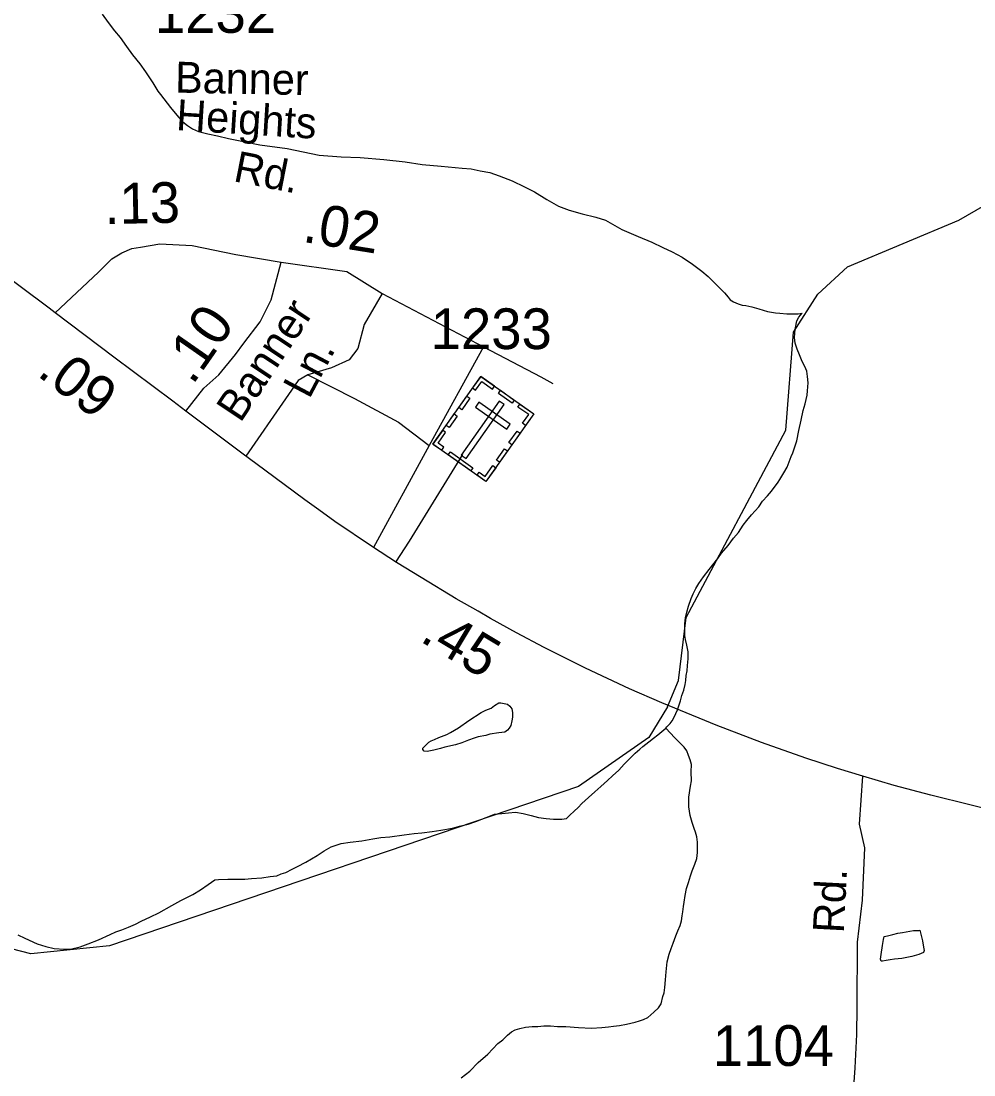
# Model space of a CAD drawing. Extents: x 2082433 to 2279600, y 546599 to 755198.
# Drawn here: x 2139571 to 2142494, y 588097 to 591331 of the extents above; entities that cross this region are included whole.
import ezdxf

# ---------------------------------------------------------------- set-up
doc = ezdxf.new("R2010")
doc.units = 0
for name, color, linetype in [('Exist Cultural Cemetery CELL', 7, 'Continuous'), ('Exist Hydrographic Misc Water Feature', 7, 'Continuous'), ('Exist Road Non-System Type 51', 7, 'Continuous'), ('Exist Road Primary NC Attributed', 7, 'Continuous'), ('Exist Road Primary NC Service Mileage Hundredths English Label', 7, 'Continuous'), ('Exist Road Secondary Mileage Hundredths English Label', 7, 'Continuous'), ('Exist Road Secondary Type 51 Attributed', 7, 'Continuous'), ('Exist Road Secondary Type 51 Label', 7, 'Continuous'), ('Exist Road Secondary Type 51 Number Label', 7, 'Continuous')]:
    doc.layers.add(name, color=color, linetype=linetype)

msp = doc.modelspace()

# ---------------------------------------------------------------- linework, layer by layer
at = {"layer": 'Exist Cultural Cemetery CELL'}
for points in [[(2140981.4, 590241.1), (2141144, 590126.3), (2140997.1, 589918.3), (2140834.5, 590033.1)], [(2140956.4, 590205.7), (2140965.6, 590199.2), (2140984.2, 590225.5), (2141017.3, 590202.1), (2141023.8, 590211.2), (2140981.4, 590241.1)], [(2141041.8, 590198.4), (2141084.2, 590168.5), (2141077.6, 590159.1), (2141035.3, 590189)], [(2140913.6, 590145.1), (2140938.6, 590180.5), (2140947.9, 590174), (2140922.9, 590138.6)], [(2141053.5, 590154.3), (2141038.2, 590165), (2140921.3, 589999.4), (2140936.5, 589988.6)], [(2140975.4, 590162), (2140964.7, 590146.7), (2141060.8, 590078.8), (2141071.6, 590094)], [(2141119, 590090.8), (2141109.8, 590097.3), (2141128.3, 590123.6), (2141095.2, 590147), (2141101.6, 590156.1), (2141144, 590126.2)], [(2140874.8, 590090.2), (2140899.8, 590125.6), (2140909.1, 590119.1), (2140884.1, 590083.7)], [(2140861.5, 590014.1), (2140868.1, 590023.4), (2140850.2, 590036.1), (2140873.5, 590069.1), (2140864.4, 590075.6), (2140834.5, 590033.2)], [(2141067.5, 590037.7), (2141092.5, 590073.1), (2141101.8, 590066.5), (2141076.8, 590031.1)], [(2140888, 590009.3), (2140957.3, 589960.4), (2140950.8, 589951.1), (2140881.5, 590000)], [(2141029.5, 589983.8), (2141054.5, 590019.2), (2141063.8, 590012.7), (2141038.8, 589977.3)], [(2140970, 589937.4), (2140976.7, 589946.7), (2140994.6, 589934.1), (2141017.9, 589967.1), (2141027, 589960.7), (2140997.1, 589918.3)]]:
    msp.add_lwpolyline(points, close=True, dxfattribs=at)
at = {"layer": 'Exist Hydrographic Misc Water Feature'}
for points in [[(2141554.7, 589226.7), (2141587.7, 589308), (2141611.7, 589501.1), (2141917.8, 590075.6), (2141940.8, 590376.9), (2142015.9, 590493.5), (2142106.7, 590576.9), (2142447.7, 590720.9), (2142580.8, 590796.9), (2142704.9, 590955.2), (2142911.8, 591347.9), (2143044.8, 591473.2), (2143293.8, 591615.7), (2143734.9, 591734.7), (2143885, 591817)], [(2139819.6, 591353.1), (2139838.2, 591327.1), (2139857.7, 591301.5), (2139874.3, 591281.5), (2139894.4, 591253.7), (2139912.3, 591227.5), (2139934.8, 591199.8), (2139952.5, 591176), (2139974.8, 591141.8), (2139990.8, 591115.9), (2139998.6, 591106.2), (2140028.9, 591066.3), (2140053.3, 591036.3), (2140067.1, 591022.4), (2140081.2, 591010.5), (2140097, 591000.4), (2140115.3, 590992.5), (2140143.4, 590985), (2140173.3, 590978.8), (2140207.3, 590971.2), (2140253.3, 590961.4), (2140303.5, 590951.4), (2140387.6, 590939.9), (2140485.8, 590920.2), (2140553.3, 590914.4), (2140611.7, 590912.9), (2140683.5, 590906.9), (2140749.7, 590899.4), (2140801.6, 590891.5), (2140859.6, 590885.9), (2140923.8, 590880.3), (2140951.5, 590878.1), (2140979.4, 590872.3), (2141009.5, 590866.5), (2141037.6, 590856.6), (2141077.8, 590840.8), (2141115.7, 590822.9), (2141145.9, 590807.4), (2141184, 590783.4), (2141220.1, 590763.7), (2141252.1, 590751.6), (2141292.3, 590739.8), (2141333.9, 590729.9), (2141364.2, 590720), (2141414.5, 590692.2), (2141464.3, 590670.8), (2141506.3, 590652.7), (2141540.4, 590637), (2141568.7, 590623), (2141598.8, 590607.1), (2141630.8, 590585.2), (2141659.1, 590563.5), (2141679, 590547.5), (2141690.9, 590535.5), (2141712.8, 590513.6), (2141728.8, 590497.8), (2141740.9, 590483.8), (2141746.9, 590476), (2141756.9, 590470), (2141771.3, 590463.8), (2141783, 590460), (2141794.8, 590458.2), (2141812.9, 590454.2), (2141835, 590448.5), (2141861.3, 590440.5), (2141885.3, 590436.4), (2141899, 590434.8), (2141920.7, 590432.7), (2141939, 590432.8), (2141954.8, 590432.8), (2141967.1, 590435)], [(2141548.8, 589161.6), (2141552.7, 589165.4), (2141562.9, 589175.3), (2141568.9, 589183.7), (2141574.8, 589195.4), (2141584.5, 589217.5), (2141594.5, 589245.5), (2141598.2, 589261.6), (2141604.1, 589277.7), (2141608.5, 589295.7), (2141610.1, 589307.6), (2141611.9, 589323.6), (2141614.2, 589337.8), (2141616, 589353.8), (2141618.1, 589373.8), (2141617.9, 589395.7), (2141613.6, 589415.8), (2141609.3, 589433.5), (2141607.4, 589445.5), (2141607.6, 589461.7), (2141607.2, 589481.7), (2141609.3, 589499.6), (2141613.6, 589517.6), (2141619.1, 589535.4), (2141626.9, 589559.8), (2141633.1, 589573.8), (2141640.9, 589589.7), (2141650.7, 589605.6), (2141664.8, 589625.8), (2141682.5, 589647.9), (2141708.5, 589682.1), (2141720.2, 589698.2), (2141740.3, 589722.3), (2141756.3, 589744.2), (2141772.1, 589762.1), (2141786, 589784.3), (2141798.1, 589798.3), (2141811.7, 589816.5), (2141834, 589840.3), (2141845.5, 589858.5), (2141861.3, 589874.7), (2141873.4, 589888.7), (2141893.5, 589916.5), (2141899, 589924.6), (2141911.3, 589944.6), (2141921.6, 589962.9), (2141927.1, 589978.7), (2141933.3, 589994.8), (2141939, 590006.9), (2141945.2, 590025.1), (2141951.1, 590042.9), (2141956.8, 590074.8), (2141964.6, 590106.9), (2141970.6, 590136.8), (2141976.3, 590157), (2141982.5, 590182.9), (2141984.3, 590197.2), (2141985.8, 590220.9), (2141984.1, 590241), (2141982.1, 590257.1), (2141975.9, 590271), (2141967.9, 590286.9), (2141959.7, 590306.8), (2141951.7, 590324.6), (2141945.8, 590342.9), (2141943.7, 590360.7), (2141945.6, 590384.7), (2141951.1, 590411), (2141957.5, 590422.7), (2141967.1, 590435)], [(2141554.7, 589226.7), (2141496.7, 589132.7), (2141280.7, 588982.9), (2139841.6, 588493.7), (2139600.7, 588469), (2139133.6, 588590), (2138240.6, 588952.5), (2137705.6, 589275), (2137497.6, 589325.1), (2137155.6, 589348.4), (2137055.5, 589380), (2136921.6, 589530.3), (2136778.5, 589789), (2136769.5, 589881.1), (2136728.5, 589895), (2136686.7, 589997.6)], [(2140944.7, 589184.8), (2140982.8, 589209.1), (2140996.8, 589217.1), (2141012.8, 589223.2), (2141023, 589231), (2141036.6, 589239.1), (2141042.7, 589239.4), (2141052.6, 589237.5), (2141062.8, 589235.1), (2141070.8, 589229.4), (2141076.5, 589221.3), (2141079, 589209.5), (2141078.6, 589195.4), (2141076.8, 589183.5), (2141073.1, 589169.5), (2141068.8, 589161.2), (2141063, 589155.2), (2141054.8, 589149.5), (2141037.2, 589147.3), (2141009.1, 589143), (2140997, 589139.2), (2140973, 589135.1), (2140961.3, 589130.8), (2140943.3, 589125), (2140923.2, 589116.7), (2140903.5, 589110.7), (2140871.1, 589102.7), (2140857.3, 589098.7), (2140837.5, 589094.4), (2140817.2, 589090.1), (2140807.5, 589090.4), (2140803.4, 589096.3), (2140803.2, 589100.4), (2140809.2, 589106.4), (2140821.5, 589118.3), (2140829.3, 589122.4), (2140839.3, 589126.5), (2140853, 589132.6), (2140876.8, 589142.4), (2140888.9, 589148.6), (2140913.1, 589162.9), (2140944.7, 589184.8)], [(2140894.5, 588854.6), (2140916.2, 588860.6), (2140942.2, 588866.8), (2140966.2, 588875), (2140998, 588887.2), (2141023.9, 588897.5), (2141046, 588899.4), (2141066.3, 588901.6), (2141087.8, 588903.6), (2141111.8, 588899.6), (2141136, 588893.9), (2141158, 588887.7), (2141181.9, 588884.1), (2141204.1, 588882), (2141230.1, 588882.1), (2141244.1, 588884.1), (2141254.3, 588894.3), (2141268.1, 588906.4), (2141280, 588918.4), (2141291.6, 588930.4), (2141311.7, 588948.4), (2141331.6, 588966.5), (2141349.3, 588982.9), (2141369.8, 589000.5), (2141385.8, 589014.7), (2141405.2, 589032.9), (2141421, 589051.1), (2141439.3, 589069.1), (2141455.1, 589084.9), (2141469, 589097), (2141478.9, 589105.3), (2141496.9, 589119.1), (2141510.8, 589131.2), (2141525, 589141.3), (2141548.8, 589161.6)], [(2140921.5, 588088.9), (2140947.4, 588109.3), (2140973.4, 588135.4), (2141003.3, 588161.3), (2141033.3, 588193.6), (2141048.9, 588205.5), (2141063.2, 588219.6), (2141075.1, 588229.9), (2141087.2, 588235.8), (2141101, 588239.8), (2141119, 588244), (2141138.5, 588245.9), (2141156.7, 588246), (2141174.6, 588248.1), (2141195.1, 588248.3), (2141216.8, 588246.2), (2141242.8, 588246.3), (2141280.8, 588242.6), (2141320.8, 588240.6), (2141352.8, 588243.1), (2141373.1, 588244.9), (2141388.6, 588247), (2141406.9, 588249.1), (2141428.8, 588253.1), (2141454.9, 588259.3), (2141468.8, 588263.3), (2141480.9, 588267.5), (2141494.2, 588273.6), (2141512.7, 588289.5), (2141526.4, 588303.6), (2141534.4, 588315.8), (2141540.2, 588337.6), (2141544.3, 588349.6), (2141546.1, 588365.9), (2141548, 588389.6), (2141549.8, 588413.6), (2141553.7, 588443.9), (2141559.7, 588467.7), (2141565.8, 588485.8), (2141571.3, 588501.6), (2141579.7, 588523.9), (2141585.5, 588540), (2141593.1, 588555.9), (2141597.2, 588569.9), (2141599.4, 588585.8), (2141601.5, 588597.6), (2141603.3, 588614), (2141605.2, 588627.9), (2141608.9, 588648), (2141612.6, 588669.8), (2141618.5, 588687.9), (2141624.9, 588708.1), (2141630.4, 588723.8), (2141638.6, 588744.1), (2141644.5, 588761.8), (2141646.6, 588779.8), (2141646.4, 588794), (2141646.4, 588811.9), (2141644.5, 588828), (2141640, 588842), (2141635.9, 588854), (2141630, 588871.9), (2141624, 588893.9), (2141619.7, 588919.7), (2141619.7, 588949.7), (2141625.3, 588983.8), (2141627.7, 589000), (2141627.1, 589027.7), (2141627.5, 589049.9), (2141623.4, 589063.9), (2141618.9, 589078), (2141613.2, 589091.8), (2141605, 589103.6), (2141576.9, 589131.8), (2141548.8, 589161.6)], [(2139560.4, 588527.2), (2139582.5, 588517.3), (2139620.3, 588499.4), (2139646.3, 588491.4), (2139671.9, 588485.5), (2139704.3, 588483.5), (2139726.1, 588483.8), (2139752.3, 588490), (2139776.5, 588499.7), (2139808.3, 588512), (2139844.2, 588528.4), (2139862, 588536.3), (2139880.1, 588542.5), (2139900, 588550.4), (2139921.7, 588560.5), (2139939.7, 588568.7), (2139967.8, 588582.7), (2139993.9, 588595), (2140033.7, 588617), (2140061.3, 588633.1), (2140097.4, 588651.1), (2140121.6, 588665.3), (2140145, 588681.6), (2140165.3, 588695.6), (2140177, 588697.5), (2140205.1, 588697.7), (2140227.2, 588698), (2140243, 588698), (2140257, 588698), (2140277.5, 588700.2), (2140309.2, 588702.2), (2140335.3, 588706.4), (2140355.2, 588708.2), (2140368.9, 588714.3), (2140382.9, 588718.7), (2140402.7, 588728.6), (2140419.2, 588736.7), (2140444.8, 588750.7), (2140478.8, 588771.1), (2140500.8, 588785.2), (2140522.7, 588797.3), (2140552.8, 588807.3), (2140580.7, 588811.2), (2140616.6, 588815.5), (2140650.5, 588821.8), (2140674.4, 588825.8), (2140702.5, 588828.1), (2140746.4, 588834), (2140776.6, 588838.4), (2140800.5, 588840.4), (2140832.3, 588844.5), (2140858.6, 588848.7), (2140894.5, 588854.6)], [(2142275.3, 588534.6), (2142309.5, 588540.8), (2142325.1, 588540.9), (2142329, 588541.2), (2142337.2, 588509.1), (2142339.5, 588489.3), (2142341.7, 588479.2), (2142339.5, 588473.1), (2142325.5, 588467), (2142303.8, 588461), (2142273.8, 588455), (2142251.3, 588452.7), (2142237.6, 588450.8), (2142225.7, 588448.5), (2142213.8, 588446.6), (2142209.9, 588446.4), (2142207.6, 588452.4), (2142209.5, 588466.4), (2142213.8, 588494.5), (2142217.3, 588512.7), (2142219.3, 588522.4), (2142229.4, 588524.6), (2142245.3, 588528.6), (2142261.3, 588532.7), (2142275.3, 588534.6)]]:
    msp.add_lwpolyline(points, dxfattribs=at)
at = {"layer": 'Exist Road Non-System Type 51'}
for p, q in [((2140570.8, 590562.9), (2140678.9, 590495.5)), ((2140678.9, 590495.5), (2140990, 590331.5)), ((2140990, 590331.5), (2140822.5, 590029.2)), ((2140822.5, 590029.2), (2140652.3, 589716))]:
    msp.add_line(p, q, dxfattribs=at)
for points in [[(2140678.9, 590495.5), (2140623.9, 590399.8), (2140604.4, 590327.1), (2140577.8, 590291.6), (2140522.9, 590266.8), (2140450.2, 590245.5)], [(2140990, 590331.5), (2141165.5, 590239.3), (2141201.9, 590218.9)], [(2140450.2, 590245.5), (2140421, 590228.7), (2140381.9, 590172), (2140260.3, 589996.2)], [(2140450.2, 590245.5), (2140593.8, 590172.8), (2140728.5, 590100.2), (2140822.5, 590029.2)], [(2140720.6, 589670.9), (2140763.1, 589735.8), (2140926.2, 590001.8)]]:
    msp.add_lwpolyline(points, dxfattribs=at)
at = {"layer": 'Exist Road Primary NC Attributed'}
for points in [[(2139675.8, 590435.7), (2139656.9, 590450.2), (2139473.4, 590586.3), (2139280.9, 590731.3), (2139159, 590823), (2139059.1, 590898.7), (2138932.6, 590993.9), (2138800.8, 591091.9), (2138655.8, 591200.9), (2138499.1, 591320), (2138307.1, 591464.2), (2138240, 591513.9)], [(2140076.6, 590134.6), (2140036.2, 590165), (2139855.1, 590300.2), (2139675.8, 590435.7)], [(2142153.2, 589014.2), (2142076, 589037.6), (2141978.7, 589069.8), (2141842.4, 589117.2), (2141703.7, 589170.5), (2141576.5, 589222.7), (2141536.4, 589239.4), (2141437.9, 589282.6), (2141302.8, 589345.6), (2141176, 589409.2), (2141091.4, 589454.3), (2141011.1, 589498.5), (2140972.9, 589520.4), (2140906.1, 589558), (2140798.9, 589623.8), (2140722.4, 589669.7), (2140649.5, 589717.9), (2140533.7, 589796), (2140484.9, 589831.5), (2140441, 589862.5), (2140318.6, 589953.5), (2140248.2, 590005.1), (2140076.6, 590134.6)], [(2142662.7, 588881.3), (2142486.3, 588924.8), (2142362.7, 588956.2), (2142249.6, 588985.9), (2142153.2, 589014.2)]]:
    msp.add_lwpolyline(points, dxfattribs=at)
at = {"layer": 'Exist Road Secondary Type 51 Attributed'}
for points in [[(2139675.8, 590435.7), (2139808.4, 590561.1), (2139849.2, 590601.9), (2139879.7, 590619.9), (2139910.8, 590633.2), (2139936.7, 590637.1), (2139996.4, 590648), (2140095.6, 590642.6), (2140229.6, 590615.1), (2140368.7, 590591.2)], [(2140076.6, 590134.6), (2140131.8, 590204.4), (2140177.5, 590246), (2140228.2, 590307.7), (2140254, 590342.6), (2140304.8, 590408.6), (2140338.5, 590476), (2140368.7, 590591.2)], [(2140368.7, 590591.2), (2140570.8, 590562.9)], [(2141312.7, 584630.1), (2141316.2, 584961.6), (2141325.1, 585192.1), (2141341, 585552), (2141370.3, 585925.1), (2141373.8, 585976.6), (2141394.2, 586184.9), (2141408.4, 586285.9), (2141451.8, 586451.7), (2141513.9, 586607.7), (2141698.3, 587001.3), (2141779.8, 587183.9), (2141888.9, 587417), (2142048.4, 587789.3), (2142099.8, 587929.3), (2142124.6, 588046.3), (2142130, 588119), (2142135.3, 588221.8), (2142136.2, 588304.3), (2142136.8, 588504.6), (2142152.1, 588634), (2142160.1, 588794.5), (2142143.3, 588867), (2142153.2, 589014.2)]]:
    msp.add_lwpolyline(points, dxfattribs=at)

# ---------------------------------------------------------------- texts
at = {"layer": 'Exist Road Primary NC Service Mileage Hundredths English Label'}
msp.add_text('.09', height=125, rotation=322.9296, dxfattribs=at).set_placement((2139616.5, 590245.5))
at = {"layer": 'Exist Road Secondary Mileage Hundredths English Label'}
for s, rotation, p in [('.13', 1.1672, (2139827.3, 590708.2)), ('.02', 350.8356, (2140431.6, 590654.4)), ('.10', 55.1707, (2140097, 590211.8)), ('.45', 329.0815, (2140791.1, 589430.2))]:
    msp.add_text(s, height=125, rotation=rotation, dxfattribs=at).set_placement(p)
at = {"layer": 'Exist Road Secondary Type 51 Label'}
for s, rotation, p in [('Banner', 358.8914, (2140042.7, 591111.9)), ('Heights', 356.4438, (2140044.8, 590996.9)), ('Rd.', 348.8805, (2140219.1, 590840.4)), ('Banner', 56.3253, (2140243.5, 590096.1)), ('Ln.', 62.1424, (2140454.7, 590168.7)), ('Rd.', 86.9948, (2142094.9, 588531))]:
    msp.add_text(s, height=95, rotation=rotation, dxfattribs=at).set_placement(p)
at = {"layer": 'Exist Road Secondary Type 51 Number Label'}
for s, p in [('1232', (2139981.4, 591295.3)), ('1233', (2140827.5, 590324.8)), ('1104', (2141693.2, 588125))]:
    msp.add_text(s, height=125, dxfattribs=at).set_placement(p)

doc.saveas('drawing.dxf')
